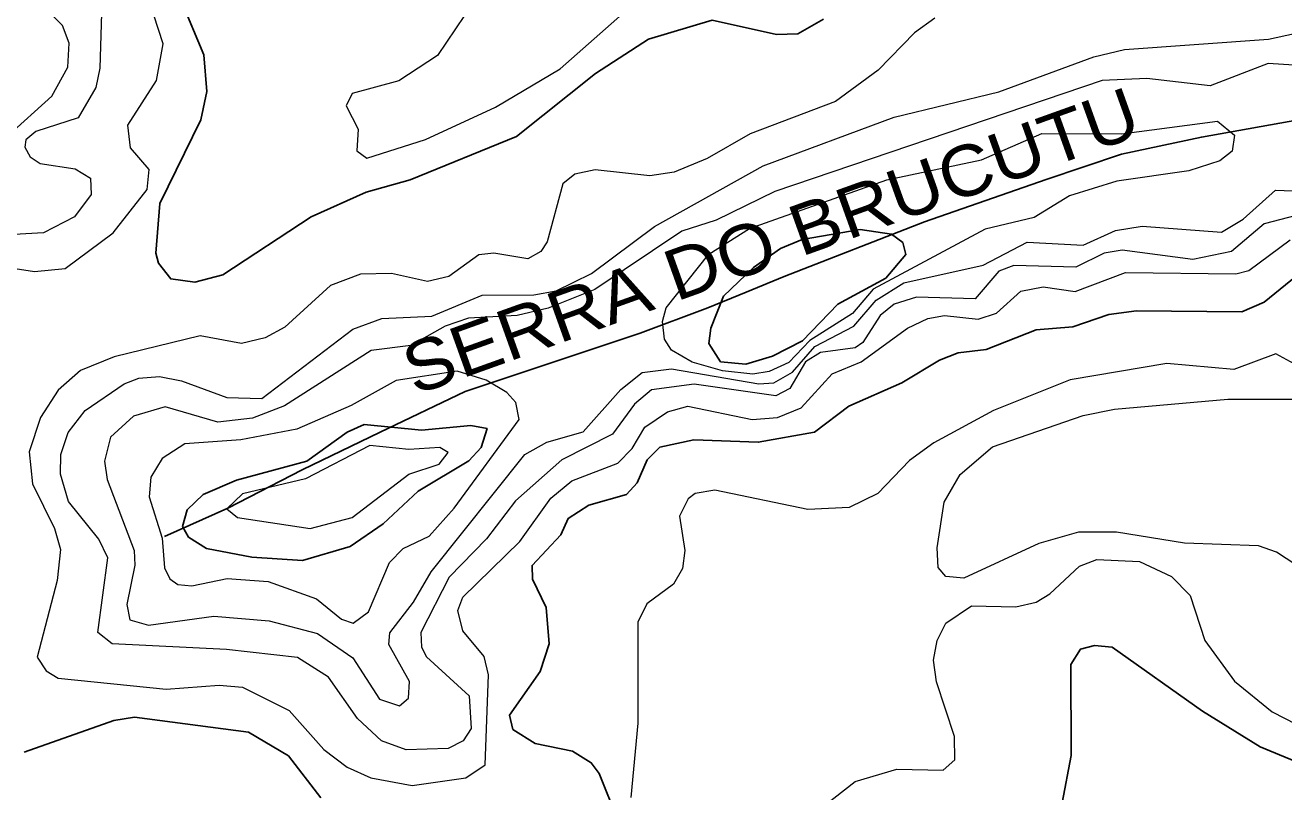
# Model space of a CAD drawing. Extents: x 473.9 to 500, y 7733.1 to 7760.8.
# Drawn here: x 483.798 to 485.784, y 7734.511 to 7735.72 of the extents above; entities that cross this region are included whole.
import ezdxf
from ezdxf.enums import TextEntityAlignment as Align

# ---------------------------------------------------------------- set-up
doc = ezdxf.new("R2010")
doc.units = 0
doc.header["$LTSCALE"] = 0.032
for name, color, linetype, lineweight in [('1', 7, 'Continuous', 25), ('2', 7, 'Continuous', 13), ('26', 7, 'Continuous', 25)]:
    doc.layers.add(name, color=color, linetype=linetype, lineweight=lineweight)

msp = doc.modelspace()

# ---------------------------------------------------------------- linework, layer by layer
at = {"layer": '1'}
for points in [[(484.0448, 7735.7575), (484.0801, 7735.6735), (484.0849, 7735.6156), (484.0755, 7735.571), (484.0108, 7735.4392), (484.0046, 7735.3606), (484.0089, 7735.3449), (484.0281, 7735.3203), (484.0662, 7735.315), (484.1101, 7735.3268), (484.2493, 7735.4183), (484.3365, 7735.4572), (484.4055, 7735.4767), (484.5736, 7735.5447), (484.6981, 7735.6441), (484.7815, 7735.6983), (484.8822, 7735.7282), (484.9839, 7735.7057), (485.0172, 7735.7065), (485.0579, 7735.73)], [(485.8036, 7735.3248), (485.753, 7735.2836), (485.7177, 7735.2684), (485.5515, 7735.2698), (485.5081, 7735.2642), (485.4514, 7735.2445), (485.3931, 7735.24), (485.3146, 7735.2088), (485.2704, 7735.2036), (485.2407, 7735.1923), (485.1815, 7735.1564), (485.0976, 7735.1194), (485.0436, 7735.0785), (484.9549, 7735.0625), (484.8535, 7735.0664), (484.7995, 7735.0547), (484.7794, 7735.0348), (484.7638, 7734.9987), (484.7472, 7734.9804), (484.6874, 7734.9632)], [(484.6874, 7734.9632), (484.655, 7734.9424), (484.6436, 7734.9168), (484.5981, 7734.8684), (484.5989, 7734.8467), (484.6203, 7734.8019), (484.6252, 7734.7447), (484.611, 7734.7012), (484.5625, 7734.6322), (484.5676, 7734.6097), (484.6028, 7734.5873), (484.6618, 7734.5753), (484.6914, 7734.5572), (484.7037, 7734.5404), (484.7337, 7734.4658)], [(485.8806, 7734.5272), (485.7466, 7734.5822), (485.6556, 7734.6387), (485.5131, 7734.7394), (485.4856, 7734.7423), (485.4635, 7734.7363), (485.448, 7734.7119), (485.4487, 7734.5684), (485.4342, 7734.4938)], [(483.7967, 7734.5739), (483.9383, 7734.6236), (483.971, 7734.6289), (484.1507, 7734.6056), (484.2135, 7734.5679), (484.2646, 7734.5018)]]:
    msp.add_lwpolyline(points, dxfattribs=at)
for points in [[(484.8951, 7735.1893), (484.9355, 7735.1858), (484.9773, 7735.1983), (485.0246, 7735.2226), (485.0804, 7735.2803), (485.1562, 7735.3216), (485.1876, 7735.3589), (485.1829, 7735.3775), (485.165, 7735.3908), (485.1156, 7735.3979), (485.0241, 7735.3824), (484.9899, 7735.3684), (484.9474, 7735.3381), (484.9003, 7735.2931), (484.8799, 7735.2428), (484.877, 7735.2182)], [(484.4183, 7734.9854), (484.4982, 7735.0335), (484.5177, 7735.0541), (484.5271, 7735.0841), (484.5016, 7735.0888), (484.4236, 7735.0818), (484.3331, 7735.0906), (484.3063, 7735.0785), (484.2425, 7735.0327), (484.1319, 7735.0029), (484.0793, 7734.9802), (484.0537, 7734.9561), (484.0465, 7734.9296), (484.0561, 7734.913), (484.0846, 7734.8949), (484.1557, 7734.8815), (484.2361, 7734.8759), (484.3112, 7734.8983), (484.3633, 7734.9337)]]:
    msp.add_lwpolyline(points, close=True, dxfattribs=at)
at = {"layer": '2'}
for points in [[(483.7693, 7735.5443), (483.8404, 7735.6084), (483.8654, 7735.6542), (483.8678, 7735.6918), (483.8572, 7735.72), (483.8252, 7735.7514)], [(484.5056, 7735.7568), (484.449, 7735.6725), (484.3877, 7735.6327), (484.3142, 7735.6124), (484.3045, 7735.5934), (484.3235, 7735.5566), (484.3215, 7735.5221), (484.3374, 7735.5108), (484.4299, 7735.5402), (484.5406, 7735.5909), (484.6423, 7735.6517), (484.7405, 7735.7385)], [(483.4949, 7735.4516), (483.5527, 7735.4339), (483.6428, 7735.3761), (483.7409, 7735.3431), (483.8132, 7735.3318), (483.8615, 7735.3367), (483.9371, 7735.3929), (483.9909, 7735.4613), (483.9941, 7735.4926), (483.9644, 7735.5272), (483.9604, 7735.5626), (484.0054, 7735.6334), (484.0159, 7735.6912), (484.0014, 7735.7363)], [(483.9185, 7735.7394), (483.916, 7735.6526), (483.9096, 7735.6221), (483.8819, 7735.5742), (483.8149, 7735.5528), (483.7994, 7735.5395), (483.798, 7735.5281), (483.8061, 7735.513), (483.8217, 7735.5023), (483.8774, 7735.4938), (483.9012, 7735.4789), (483.9024, 7735.4531), (483.8759, 7735.4179), (483.8271, 7735.3928), (483.7625, 7735.3894)], [(485.2334, 7735.7314), (485.2012, 7735.7081), (485.1443, 7735.6493), (485.0768, 7735.6002), (484.942, 7735.5488), (484.8745, 7735.5103), (484.8221, 7735.4887), (484.7838, 7735.483), (484.6977, 7735.4925), (484.6654, 7735.4852), (484.6465, 7735.4701), (484.6216, 7735.3788), (484.6121, 7735.3633), (484.5912, 7735.3518), (484.5375, 7735.3606), (484.5143, 7735.3584), (484.4666, 7735.3242), (484.4329, 7735.316), (484.3763, 7735.3286), (484.3272, 7735.3279), (484.28, 7735.31), (484.2079, 7735.2442), (484.1772, 7735.2273), (484.1397, 7735.2186), (484.0743, 7735.2304), (483.9386, 7735.1975), (483.8856, 7735.1758), (483.8506, 7735.1449), (483.8224, 7735.1017), (483.8044, 7735.0473), (483.8096, 7734.9968), (483.8447, 7734.9267), (483.8541, 7734.8936)], [(485.8034, 7735.4203), (485.7529, 7735.4069), (485.7018, 7735.3632), (485.6405, 7735.3511), (485.5289, 7735.3655), (485.5009, 7735.3606), (485.4561, 7735.339), (485.358, 7735.3412), (485.3343, 7735.3322), (485.2973, 7735.2886), (485.2048, 7735.2916), (485.1693, 7735.2805), (485.1471, 7735.2626), (485.12, 7735.2199), (485.108, 7735.2115), (485.053, 7735.204), (485.0295, 7735.1893), (485.0046, 7735.1475), (484.9827, 7735.1356), (484.854, 7735.154), (484.7867, 7735.1453), (484.7596, 7735.1227), (484.7248, 7735.0756), (484.6449, 7735.0349), (484.5717, 7734.9702), (484.5262, 7734.9103), (484.4672, 7734.85), (484.4225, 7734.7626), (484.4238, 7734.7394), (484.4315, 7734.7244), (484.4988, 7734.6626), (484.5019, 7734.611), (484.4894, 7734.5918), (484.4658, 7734.5797), (484.3995, 7734.5777), (484.3605, 7734.5919), (484.3226, 7734.6271), (484.277, 7734.6919), (484.228, 7734.7231), (484.1161, 7734.736), (483.9357, 7734.7445), (483.9129, 7734.7624), (483.9289, 7734.8802), (483.9144, 7734.9096), (483.8664, 7734.9692), (483.854, 7735.0121), (483.8548, 7735.0435), (483.866, 7735.0778), (483.8928, 7735.1128), (483.9547, 7735.1549), (483.9778, 7735.1638), (484.0103, 7735.1662), (484.0447, 7735.1597), (484.1164, 7735.133), (484.1715, 7735.1318), (484.315, 7735.2409), (484.3611, 7735.258), (484.4399, 7735.2614), (484.5192, 7735.2947), (484.6007, 7735.2949), (484.6363, 7735.3012), (484.6919, 7735.3286), (484.7914, 7735.403), (484.9627, 7735.4984), (485.1694, 7735.5754), (485.3343, 7735.6154), (485.4845, 7735.6704), (485.5326, 7735.6821), (485.7601, 7735.6986), (485.8419, 7735.7161)], [(485.8324, 7735.6551), (485.7592, 7735.6599), (485.6678, 7735.6246), (485.5681, 7735.6365), (485.4973, 7735.633), (484.9811, 7735.4581), (484.8883, 7735.4127), (484.8341, 7735.3954), (484.6971, 7735.3034), (484.6236, 7735.2739), (484.5744, 7735.2625), (484.4975, 7735.2581), (484.4607, 7735.2455), (484.407, 7735.2153), (484.3444, 7735.2074), (484.2076, 7735.1199), (484.1572, 7735.1004), (484.1022, 7735.0945), (484.0191, 7735.1187), (483.9692, 7735.1035), (483.9328, 7735.0706), (483.9234, 7735.033), (483.9277, 7735.004), (483.9701, 7734.8919), (483.9715, 7734.8688), (483.9588, 7734.8067), (483.9632, 7734.7827), (483.9927, 7734.7739), (484.0962, 7734.7882), (484.183, 7734.781), (484.2597, 7734.7611), (484.3152, 7734.7226), (484.3575, 7734.6575), (484.3891, 7734.647), (484.4032, 7734.659), (484.4049, 7734.6855), (484.3723, 7734.7434), (484.3738, 7734.7618), (484.4112, 7734.8102), (484.4386, 7734.8583), (484.5867, 7735.0431), (484.6215, 7735.063), (484.6788, 7735.0789), (484.7383, 7735.1456), (484.7715, 7735.1724), (484.8182, 7735.1782), (484.9557, 7735.1546), (484.9796, 7735.1564), (485.0091, 7735.1732), (485.0443, 7735.2137), (485.1059, 7735.2458), (485.1407, 7735.2867), (485.1846, 7735.3143), (485.3097, 7735.3421), (485.3792, 7735.3784), (485.4674, 7735.3737), (485.5183, 7735.3966), (485.5606, 7735.4033), (485.6858, 7735.3937), (485.7202, 7735.4147), (485.7708, 7735.4604), (485.8525, 7735.457)], [(484.8116, 7735.1104), (484.8439, 7735.1195), (484.9452, 7735.0987), (484.9851, 7735.1014), (485.0227, 7735.1168), (485.0717, 7735.1703), (485.1173, 7735.1895), (485.1905, 7735.2425), (485.2223, 7735.258), (485.2489, 7735.2625), (485.302, 7735.2566), (485.3306, 7735.2662), (485.3694, 7735.3008), (485.4044, 7735.3077), (485.4548, 7735.3002), (485.5344, 7735.3301), (485.7084, 7735.3281), (485.7287, 7735.3334), (485.7939, 7735.3818)], [(485.8122, 7735.1801), (485.7717, 7735.2022), (485.7053, 7735.1776), (485.5997, 7735.1869), (485.4469, 7735.1613), (485.3258, 7735.1128)], [(485.803, 7734.8693), (485.7725, 7734.8895), (485.7444, 7734.8992), (485.6275, 7734.9036), (485.5199, 7734.9209), (485.4603, 7734.9207), (485.3974, 7734.903), (485.2792, 7734.8482), (485.251, 7734.8507), (485.2389, 7734.8652), (485.237, 7734.8963), (485.248, 7734.9681), (485.2736, 7735.0116), (485.3246, 7735.0554), (485.4673, 7735.1048), (485.5167, 7735.1148), (485.6957, 7735.1307), (485.8275, 7735.1308)], [(483.8541, 7734.8936), (483.8487, 7734.8444), (483.817, 7734.7236), (483.8312, 7734.7021), (483.8504, 7734.6906), (484.0206, 7734.6733), (484.1045, 7734.6797), (484.141, 7734.6761), (484.215, 7734.6397), (484.2693, 7734.5781), (484.3065, 7734.5504), (484.3438, 7734.5333), (484.4091, 7734.5214), (484.4937, 7734.5331), (484.524, 7734.5537), (484.5294, 7734.6958), (484.5222, 7734.7246), (484.4886, 7734.7653), (484.4807, 7734.7972), (484.4886, 7734.8181), (484.5787, 7734.9059), (484.6274, 7734.9745), (484.6607, 7735.002), (484.7333, 7735.0297), (484.7559, 7735.0527), (484.7757, 7735.0864), (484.8116, 7735.1104)], [(485.3258, 7735.1128), (485.232, 7735.0618), (485.1933, 7735.0338), (485.1434, 7734.9816), (485.0985, 7734.9595), (485.0331, 7734.9564), (484.8863, 7734.9868), (484.8551, 7734.9817), (484.8443, 7734.9735), (484.8304, 7734.9461), (484.839, 7734.892), (484.8353, 7734.8637), (484.821, 7734.8388), (484.7792, 7734.8079), (484.7651, 7734.7789), (484.7651, 7734.6197), (484.754, 7734.5025)], [(485.0572, 7734.4879), (485.1076, 7734.5274), (485.1736, 7734.5469), (485.2464, 7734.5456), (485.2651, 7734.5616), (485.2645, 7734.5987), (485.2363, 7734.6845), (485.2315, 7734.7189), (485.2372, 7734.75), (485.2507, 7734.7771), (485.2915, 7734.8044), (485.3612, 7734.8028), (485.3932, 7734.8104), (485.4151, 7734.8233), (485.4615, 7734.867), (485.4892, 7734.8775), (485.5563, 7734.8746), (485.607, 7734.851), (485.6363, 7734.821), (485.6595, 7734.7502), (485.7062, 7734.6858), (485.7659, 7734.6376), (485.8222, 7734.6086)]]:
    msp.add_lwpolyline(points, dxfattribs=at)
for points in [[(484.877, 7735.359), (484.9411, 7735.3996), (485.1575, 7735.4765), (485.3073, 7735.5082), (485.4024, 7735.5496), (485.528, 7735.5489), (485.6795, 7735.5688), (485.7064, 7735.5468), (485.7025, 7735.5216), (485.6832, 7735.5067), (485.6344, 7735.4908), (485.5206, 7735.4745), (485.4457, 7735.451), (485.3903, 7735.4172), (485.3127, 7735.3988), (485.136, 7735.304), (485.1035, 7735.2656), (485.0362, 7735.2231), (485.0033, 7735.1884), (484.972, 7735.1742), (484.9463, 7735.1702), (484.8986, 7735.1753), (484.8504, 7735.1887), (484.8179, 7735.2079), (484.8069, 7735.225), (484.804, 7735.2533), (484.8095, 7735.2747)], [(484.4358, 7734.9144), (484.4752, 7734.9584), (484.5778, 7735.0986), (484.5724, 7735.1252), (484.5584, 7735.1413), (484.5256, 7735.1604), (484.4799, 7735.1747), (484.3835, 7735.1601), (484.3128, 7735.1208), (484.227, 7735.0831), (484.1386, 7735.0663), (484.0501, 7735.0601), (484.0142, 7735.037), (483.9967, 7735.0077), (483.9939, 7734.9767), (484.0145, 7734.9112), (484.0179, 7734.8648), (484.0263, 7734.8473), (484.0389, 7734.8382), (484.0614, 7734.8364), (484.1171, 7734.8476), (484.1819, 7734.8429), (484.2581, 7734.8158), (484.2976, 7734.7838), (484.316, 7734.7771), (484.3398, 7734.7954), (484.3733, 7734.8729), (484.3949, 7734.8948)], [(484.4034, 7735.0125), (484.4515, 7735.028), (484.4658, 7735.0463), (484.4526, 7735.0542), (484.4038, 7735.0512), (484.342, 7735.0576), (484.2408, 7735.0047), (484.1413, 7734.9815), (484.1165, 7734.9577), (484.1334, 7734.9438), (484.2478, 7734.9264), (484.3142, 7734.9439)]]:
    msp.add_lwpolyline(points, close=True, dxfattribs=at)
at = {"layer": '26'}
msp.add_lwpolyline([(484.0183, 7734.9138), (484.1179, 7734.9584), (484.2352, 7735.0193), (484.3586, 7735.0787), (484.4923, 7735.1426), (484.7686, 7735.2347), (484.8756, 7735.2748), (484.9358, 7735.2993), (484.996, 7735.3239), (485.2173, 7735.41), (485.409, 7735.4769), (485.5279, 7735.517), (485.6542, 7735.5438), (485.8221, 7735.5735), (486.0464, 7735.6047)], dxfattribs=at)

# ---------------------------------------------------------------- texts
at = {"layer": '26', "width": 1.1}
msp.add_text('SERRA DO BRUCUTU', height=0.08, rotation=19.733, dxfattribs=at).set_placement((484.9881, 7735.3426), align=Align.CENTER)

doc.saveas('drawing.dxf')
